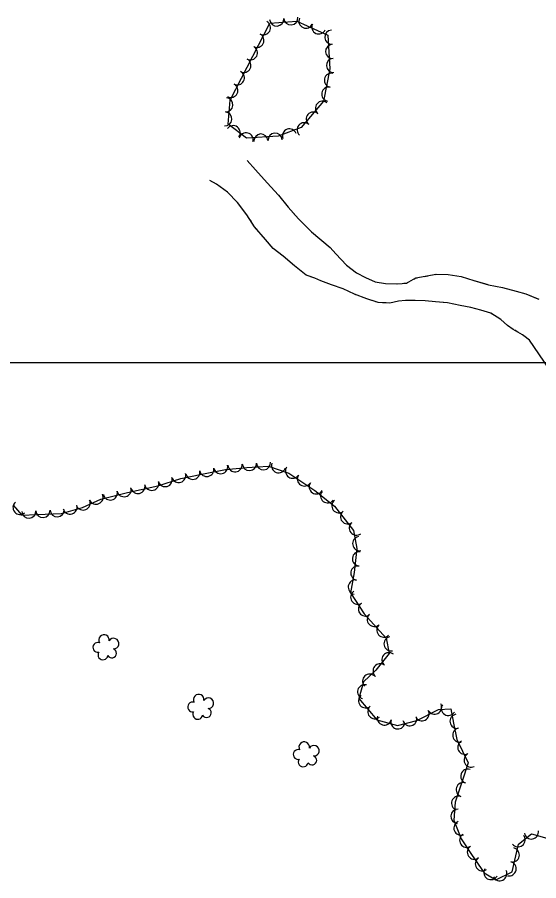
# Model space of a CAD drawing. Extents: x 353423 to 364002, y 127000 to 201942.
# Drawn here: x 362135.2 to 362429, y 146708 to 147194.4 of the extents above; entities that cross this region are included whole.
import ezdxf

# ---------------------------------------------------------------- set-up
doc = ezdxf.new("R2010")
doc.units = 0
for name, color, linetype in [('E_FEN_Generic', 7, 'Continuous'), ('E_LAND_TreeLine', 7, 'Continuous'), ('E_STRUCT_WingWall', 7, 'Continuous')]:
    doc.layers.add(name, color=color, linetype=linetype)

msp = doc.modelspace()

# ---------------------------------------------------------------- linework, layer by layer
at = {"layer": 'E_FEN_Generic'}
for points in [[(362277.57, 147191.05), (362292.62, 147192.28), (362310.24, 147184.36), (362311.37, 147165.37), (362307.76, 147147.07), (362295.2, 147132.3), (362282.17, 147127.41), (362264.44, 147126.29), (362254.05, 147134.11), (362255.07, 147147.79), (362277.57, 147191.05)], [(362132.93, 146919.52), (362137.83, 146913.89), (362146.18, 146914.29), (362160.1, 146914.95), (362171.85, 146918.33), (362182.24, 146922.98), (362197.27, 146926.62), (362214.35, 146930.52), (362227.38, 146934.5), (362239.23, 146937.02), (362252.48, 146939.68), (362264.63, 146940.84), (362270.59, 146941.12), (362276.8, 146941.6), (362288.29, 146937.52), (362302.94, 146927.92), (362313.89, 146919.07), (362324.6, 146905.35), (362326.5, 146895.11), (362325.07, 146881.71), (362322.93, 146870.16), (362330.68, 146858.44), (362343.07, 146844.65), (362344.77, 146836.03), (362337.19, 146826.54), (362330.36, 146820.12), (362327.64, 146810.74), (362337.79, 146798.68), (362349.45, 146795.37), (362360.36, 146798.18), (362372.47, 146804.55), (362379.57, 146804.85), (362381.05, 146796.79), (362382.89, 146787.49), (362389.34, 146774.49), (362385.93, 146764.09), (362381.88, 146752.34), (362381.16, 146742.06), (362385.39, 146731.61), (362391.16, 146722.75), (362398.29, 146712.39), (362404.83, 146708.56), (362414.09, 146713.09), (362417.63, 146728.66), (362424.96, 146734.37), (362434.89, 146731.64)]]:
    msp.add_lwpolyline(points, dxfattribs=at)
for centre, radius, start, end in [((362289.28, 147194.09), 3.97, 184.6834, 4.6681), ((362273.9, 147188.48), 3.97, 242.5213, 62.506), ((362281.36, 147193.44), 3.97, 184.6834, 4.6681), ((362297.82, 147192.22), 3.97, 155.8112, 335.7958), ((362305.07, 147188.96), 3.97, 155.8112, 335.7958), ((362270.23, 147181.43), 3.97, 242.5213, 62.506), ((362312.4, 147183.14), 3.97, 93.3948, 273.3795), ((362266.56, 147174.38), 3.97, 242.5213, 62.506), ((362312.87, 147175.21), 3.97, 93.3948, 273.3795), ((362262.89, 147167.33), 3.97, 242.5213, 62.506), ((362313.34, 147167.28), 3.97, 93.3948, 273.3795), ((362259.23, 147160.28), 3.97, 242.5213, 62.506), ((362312.22, 147158.93), 3.97, 78.858, 258.8427), ((362255.56, 147153.24), 3.97, 242.5213, 62.506), ((362310.68, 147151.13), 3.97, 78.858, 258.8427), ((362252.78, 147145.06), 3.97, 265.7272, 85.7118), ((362307.14, 147143.14), 3.97, 49.6294, 229.6141), ((362252.19, 147137.14), 3.97, 265.7272, 85.7118), ((362302, 147137.08), 3.97, 49.6294, 229.6141), ((362256.84, 147129.4), 3.97, 323.0294, 143.0141), ((362288.59, 147127.59), 3.97, 20.596, 200.5807), ((362296.85, 147131.03), 3.97, 49.6294, 229.6141), ((362264.14, 147125.34), 3.97, 345.7991, 165.7837), ((362272.5, 147124.71), 3.97, 3.6176, 183.6023), ((362280.43, 147125.21), 3.97, 3.6176, 183.6023), ((362249.8, 146941.27), 4, 191.3633, 11.348), ((362257.93, 146942.3), 4, 185.4674, 5.452), ((362265.99, 146943), 4, 182.6997, 2.6844), ((362273.9, 146943.48), 4, 184.4543, 4.439), ((362282.44, 146941.82), 4, 160.4647, 340.4494), ((362226.14, 146936.31), 4, 196.9957, 16.9804), ((362234.12, 146938.07), 4, 191.9855, 11.9702), ((362241.96, 146939.7), 4, 191.3633, 11.348), ((362290.31, 146938.7), 4, 146.7431, 326.7278), ((362296.99, 146934.32), 4, 146.7431, 326.7278), ((362210.95, 146931.89), 4, 192.8631, 12.8478), ((362218.5, 146933.98), 4, 196.9957, 16.9804), ((362303.67, 146929.93), 4, 146.7431, 326.7278), ((362187.58, 146926.43), 4, 193.6403, 13.625), ((362195.34, 146928.31), 4, 193.6403, 13.625), ((362203.16, 146930.11), 4, 192.8631, 12.8478), ((362310.09, 146924.83), 4, 141.1057, 321.0904), ((362172.27, 146920.81), 4, 204.0964, 24.081), ((362179.57, 146924.08), 4, 204.0964, 24.081), ((362316.41, 146919.25), 4, 127.9759, 307.9606), ((362136.76, 146918.31), 4, 131.0636, 311.0483), ((362157.65, 146916.93), 4, 182.722, 2.7067), ((362164.94, 146918.52), 4, 196.0754, 16.06), ((362141.68, 146916.17), 4, 182.7522, 2.7369), ((362149.67, 146916.55), 4, 182.722, 2.7067), ((362321.33, 146912.95), 4, 127.9759, 307.9606), ((362326.24, 146906.65), 4, 127.9759, 307.9606), ((362328.11, 146897.89), 4, 100.524, 280.5086), ((362327.99, 146889.37), 4, 83.882, 263.8667), ((362327.11, 146881.27), 4, 79.5165, 259.5012), ((362325.66, 146873.41), 4, 79.5165, 259.5012), ((362327.04, 146867.73), 4, 123.4976, 303.4823), ((362331.45, 146861.06), 4, 123.4976, 303.4823), ((362336.4, 146855.2), 4, 131.937, 311.9216), ((362341.73, 146849.26), 4, 131.937, 311.9216), ((362184.02, 146843.6), 2.97, 349.3412, 210.5751), ((362189.51, 146841.58), 2.97, 266.9921, 149.9653), ((362345.83, 146841.45), 4, 101.2012, 281.1859), ((362180.61, 146839.44), 2.78, 72.3121, 280.0851), ((362183.48, 146835.27), 2.78, 148.9891, 350.0002), ((362188.45, 146836.16), 2.61, 211.6973, 69.6299), ((362344.61, 146832.48), 4, 51.3685, 231.3532), ((362339.62, 146826.24), 4, 51.3685, 231.3532), ((362333.74, 146820.42), 4, 43.2743, 223.259), ((362330.88, 146814.42), 4, 73.8132, 253.7979), ((362237.41, 146810.03), 2.97, 349.3412, 210.5751), ((362242.9, 146808.01), 2.97, 266.9921, 149.9653), ((362331.53, 146809.37), 4, 130.0939, 310.0786), ((362234, 146805.87), 2.78, 72.3121, 280.0851), ((362241.84, 146802.59), 2.61, 211.6973, 69.6299), ((362336.67, 146803.26), 4, 130.0939, 310.0786), ((362370.31, 146805.78), 4, 207.7393, 27.724), ((362378.13, 146805.07), 4, 148.1794, 328.164), ((362236.87, 146801.7), 2.78, 148.9891, 350.0002), ((362341.99, 146799.66), 4, 164.1654, 344.1501), ((362356.32, 146799.3), 4, 194.4536, 14.4383), ((362363.24, 146802.06), 4, 207.7393, 27.724), ((362382.99, 146797.81), 4, 100.4663, 280.451), ((362349.67, 146797.48), 4, 164.1654, 344.1501), ((362384.53, 146789.99), 4, 101.1706, 281.1553), ((362296.86, 146783.3), 2.97, 349.3412, 210.5751), ((362387.36, 146783.18), 4, 116.3944, 296.3791), ((362293.46, 146779.14), 2.78, 72.3121, 280.0851), ((362302.35, 146781.28), 2.97, 266.9921, 149.9653), ((362296.33, 146774.98), 2.78, 148.9891, 350.0002), ((362301.29, 146775.86), 2.61, 211.6973, 69.6299), ((362390.91, 146776.02), 4, 116.3944, 296.3791), ((362389.05, 146766.88), 4, 71.8326, 251.8173), ((362386.48, 146759.28), 4, 70.9819, 250.9666), ((362383.88, 146751.73), 4, 70.9819, 250.9666), ((362383.41, 146744.3), 4, 86.008, 265.9927), ((362385.2, 146737.65), 4, 112.0459, 292.0306), ((362388.41, 146730.81), 4, 123.0827, 303.0674), ((362417.32, 146731.07), 4, 217.8994, 37.8841), ((362424.89, 146735.46), 4, 189.5009, 9.4856), ((362392.77, 146724.11), 4, 123.0827, 303.0674), ((362414.09, 146722.54), 4, 257.2279, 77.2126), ((362397.26, 146717.57), 4, 124.5565, 304.5412), ((362412.33, 146714.75), 4, 257.2279, 77.2126), ((362402.06, 146712.61), 4, 149.6348, 329.6195), ((362407.1, 146711.99), 4, 206.088, 26.0727)]:
    msp.add_arc(centre, radius, start, end, dxfattribs=at)
at = {"layer": 'E_LAND_TreeLine'}
for p in [(358000, 147000), (359000, 147000)]:
    msp.add_line(p, (363000, 147000), dxfattribs=at)
at = {"layer": 'E_STRUCT_WingWall'}
for points in [[(362264.68, 147113.67), (362269.4, 147108.41), (362276.01, 147101.23), (362282.46, 147094.29), (362287.86, 147087.4), (362293.68, 147080.88), (362300.51, 147073.96), (362300.93, 147073.53), (362311.43, 147064.78), (362314.75, 147061.11), (362320.68, 147054.77), (362326.41, 147050.4), (362331.38, 147047.87), (362336.9, 147045.45), (362342.72, 147044.43), (362349.68, 147044.23), (362354.47, 147044.7), (362359.8, 147047.59), (362371.27, 147049.65), (362378.03, 147049.57), (362385.23, 147048.39), (362392.48, 147046.09), (362400.77, 147043.71), (362408.53, 147042.24), (362416.25, 147040.15), (362421.83, 147038.55), (362429.07, 147035.61)], [(362264.68, 147113.67), (362269.4, 147108.41), (362276.01, 147101.23), (362282.46, 147094.29), (362284.68, 147091.46)], [(362437.62, 146992.46), (362423.88, 147012.46), (362419.84, 147015.6), (362414.58, 147018.59), (362411.42, 147020.85), (362407.66, 147024.14), (362401.94, 147027.67), (362396.34, 147029.44), (362390.8, 147030.99), (362384.78, 147032.13), (362377.65, 147033.6), (362370.82, 147034.05), (362365.03, 147034.58), (362359.41, 147034.95), (362354.02, 147034.81), (362350.04, 147034.4), (362345.06, 147033.39), (362338.63, 147033.73), (362332.1, 147035.82), (362325.22, 147038.42), (362318.8, 147041.44), (362312.33, 147043.76), (362306.29, 147045.89), (362302.94, 147047.49), (362297.98, 147049.14), (362291.38, 147054.36), (362284.93, 147059.91), (362279.38, 147064.08), (362275.01, 147069.21), (362268.95, 147076.45), (362264.55, 147083.03), (362259.29, 147090.05), (362253.61, 147095.96), (362247.46, 147100.37), (362243.76, 147102.52)], [(362264.34, 147083.31), (362259.29, 147090.05), (362253.61, 147095.96), (362247.46, 147100.37), (362243.76, 147102.52)], [(362287.22, 147088.22), (362287.86, 147087.4), (362288.54, 147086.64)], [(362291.29, 147083.56), (362292.66, 147082.03)], [(362267.62, 147078.43), (362266.54, 147080.06)], [(362295.5, 147079.04), (362296.95, 147077.57)], [(362271.2, 147073.76), (362269.94, 147075.26)], [(362299.85, 147074.64), (362300.51, 147073.96), (362300.93, 147073.53), (362311.43, 147064.78), (362314.75, 147061.11), (362320.68, 147054.77), (362321.49, 147054.15)], [(362274.98, 147069.24), (362273.72, 147070.75)], [(362299.62, 147048.59), (362297.98, 147049.14), (362291.38, 147054.36), (362284.93, 147059.91), (362279.38, 147064.08), (362277.53, 147066.25)], [(362321.49, 147054.15), (362326.41, 147050.4), (362331.38, 147047.87), (362336.9, 147045.45), (362342.72, 147044.43), (362348.91, 147044.25)], [(362326.05, 147038.11), (362325.22, 147038.42), (362318.8, 147041.44), (362312.33, 147043.76), (362306.29, 147045.89), (362302.94, 147047.49), (362299.62, 147048.59)], [(362364.57, 147048.44), (362366.59, 147048.81)], [(362370.65, 147049.53), (362371.27, 147049.65), (362378.03, 147049.57), (362385.23, 147048.39), (362392.48, 147046.09), (362399.79, 147043.99)], [(362353.01, 147044.55), (362354.47, 147044.7), (362354.99, 147044.98)], [(362358.62, 147046.95), (362359.8, 147047.59), (362360.51, 147047.71)], [(362399.79, 147043.99), (362400.77, 147043.71), (362408.53, 147042.24), (362416.25, 147040.15), (362421.83, 147038.55), (362428.47, 147035.85)], [(362331.56, 147036.02), (362329.72, 147036.72)], [(362337.16, 147034.2), (362335.29, 147034.8)], [(362342.97, 147033.5), (362341.01, 147033.6)], [(362375.19, 147033.76), (362370.82, 147034.05), (362365.03, 147034.58), (362359.41, 147034.95), (362354.02, 147034.81), (362350.04, 147034.4), (362346.86, 147033.75)], [(362402.76, 147027.16), (362401.94, 147027.67), (362396.34, 147029.44), (362390.8, 147030.99), (362384.78, 147032.13), (362377.65, 147033.6), (362375.19, 147033.76)], [(362407.76, 147024.05), (362407.66, 147024.14), (362406.1, 147025.1)], [(362412.26, 147020.25), (362411.42, 147020.85), (362410.72, 147021.46)], [(362417.22, 147017.09), (362415.51, 147018.06)], [(362437.62, 146992.46), (362423.88, 147012.46), (362420.56, 147015.04)]]:
    msp.add_lwpolyline(points, dxfattribs=at)

doc.saveas('drawing.dxf')
